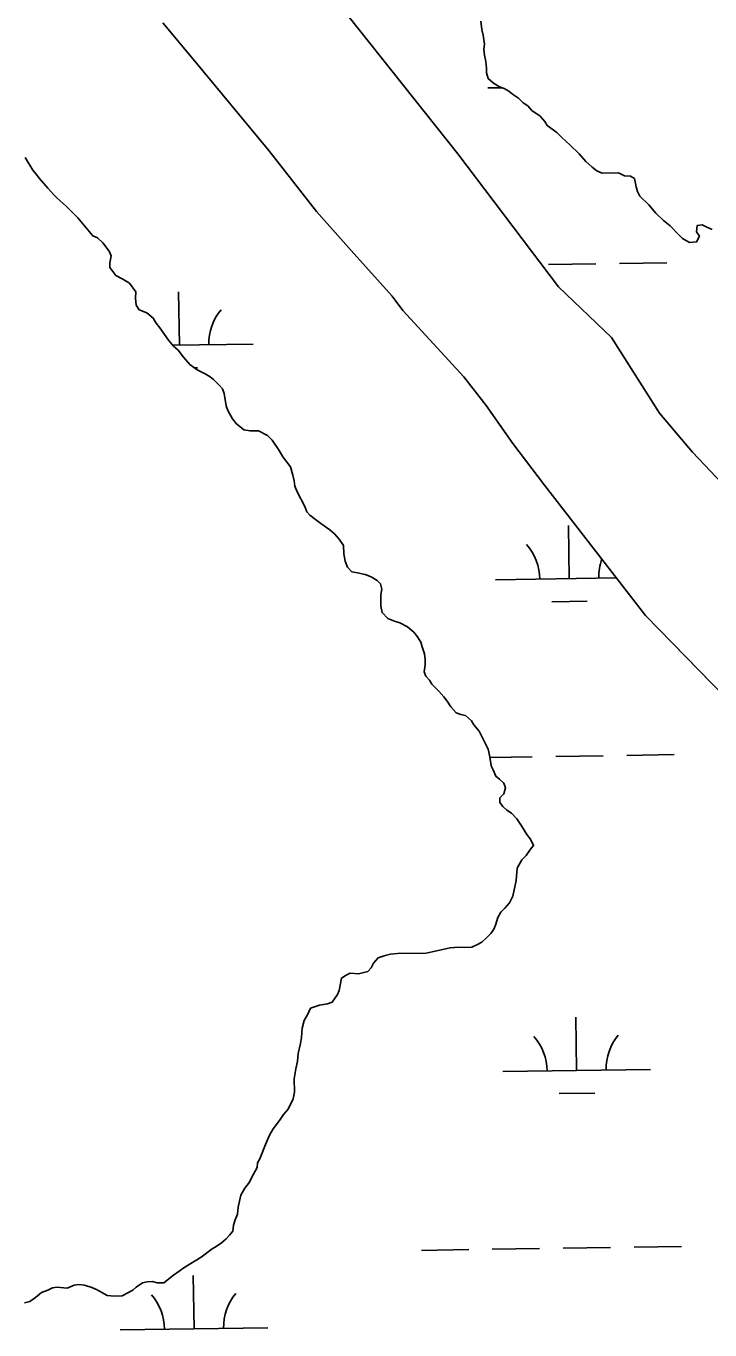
# Model space of a CAD drawing. Extents: x 3807117 to 3845308, y 337856 to 363736.
# Drawn here: x 3841805 to 3842267, y 350805 to 351687 of the extents above; entities that cross this region are included whole.
import ezdxf

# ---------------------------------------------------------------- set-up
doc = ezdxf.new("R2010")
doc.units = 0
doc.layers.add('V-TOPO-SHOR', color=7, linetype='Continuous')
doc.layers.add('V-WETL-SWMP', color=7, linetype='Continuous')

msp = doc.modelspace()

# ---------------------------------------------------------------- linework, layer by layer
at = {"layer": 'V-TOPO-SHOR'}
for p, q in [((3841897.03, 351688.96), (3841917.66, 351664.3)), ((3841917.66, 351664.3), (3841968.8, 351602.65)), ((3841968.8, 351602.65), (3842001.12, 351561.24)), ((3841809.18, 351589.19), (3841803.95, 351597.86)), ((3841811.18, 351586.83), (3841809.18, 351589.19)), ((3841813.59, 351583.68), (3841811.18, 351586.83)), ((3841819.2, 351576.99), (3841813.59, 351583.68)), ((3841823.2, 351572.66), (3841819.2, 351576.99)), ((3841825.6, 351570.31), (3841823.2, 351572.66)), ((3841831.6, 351564.81), (3841825.6, 351570.31)), ((3841839.6, 351556.96), (3841831.6, 351564.81)), ((3841845.21, 351550.27), (3841839.6, 351556.96)), ((3842001.12, 351561.24), (3842024.43, 351534.83)), ((3841849.62, 351544.76), (3841845.21, 351550.27)), ((3841852.8, 351543.6), (3841849.62, 351544.76)), ((3841856.4, 351540.06), (3841852.8, 351543.6)), ((3841860.81, 351534.55), (3841856.4, 351540.06)), ((3841862.03, 351531.39), (3841860.81, 351534.55)), ((3841861.28, 351526.63), (3841862.03, 351531.39)), ((3842024.43, 351534.83), (3842052.22, 351504.02)), ((3841861.31, 351523.46), (3841861.28, 351526.63)), ((3841865.32, 351517.95), (3841861.31, 351523.46)), ((3841870.1, 351515.61), (3841865.32, 351517.95)), ((3841874.49, 351512.87), (3841870.1, 351515.61)), ((3841878.9, 351506.97), (3841874.49, 351512.87)), ((3841878.54, 351502.6), (3841878.9, 351506.97)), ((3841878.98, 351497.85), (3841878.54, 351502.6)), ((3842052.22, 351504.02), (3842059.41, 351494.33)), ((3841881, 351494.7), (3841878.98, 351497.85)), ((3841886.17, 351492.76), (3841881, 351494.7)), ((3841890.56, 351489.23), (3841886.17, 351492.76)), ((3842059.41, 351494.33), (3842100.64, 351449.45)), ((3841892.57, 351485.69), (3841890.56, 351489.23)), ((3841894.98, 351482.54), (3841892.57, 351485.69)), ((3841901, 351474.27), (3841894.98, 351482.54)), ((3841904.21, 351470.33), (3841901, 351474.27)), ((3841907.41, 351467.59), (3841904.21, 351470.33)), ((3841911.02, 351462.86), (3841907.41, 351467.59)), ((3841915.42, 351457.75), (3841911.02, 351462.86)), ((3841920.21, 351454.22), (3841915.42, 351457.75)), ((3841925.79, 351451.5), (3841920.21, 351454.22)), ((3841928.98, 351449.55), (3841925.79, 351451.5)), ((3841931.37, 351447.59), (3841928.98, 351449.55)), ((3842100.64, 351449.45), (3842115.9, 351430.06)), ((3841935.37, 351443.66), (3841931.37, 351447.59)), ((3841937.38, 351441.3), (3841935.37, 351443.66)), ((3841938.59, 351438.14), (3841937.38, 351441.3)), ((3841939.86, 351429.82), (3841938.59, 351438.14)), ((3841941.08, 351426.66), (3841939.86, 351429.82)), ((3841944.3, 351421.14), (3841941.08, 351426.66)), ((3842115.9, 351430.06), (3842133.88, 351404.49)), ((3841946.7, 351417.99), (3841944.3, 351421.14)), ((3841951.9, 351413.68), (3841946.7, 351417.99)), ((3841956.26, 351412.93), (3841951.9, 351413.68)), ((3841961.81, 351412.98), (3841956.26, 351412.93)), ((3841967.79, 351409.86), (3841961.81, 351412.98)), ((3841970.99, 351406.72), (3841967.79, 351409.86)), ((3841975.81, 351399.63), (3841970.99, 351406.72)), ((3842133.88, 351404.49), (3842155.43, 351376.29)), ((3841978.23, 351395.29), (3841975.81, 351399.63)), ((3841983.44, 351388.6), (3841978.23, 351395.29)), ((3841985.08, 351383.06), (3841983.44, 351388.6)), ((3841985.91, 351379.1), (3841985.08, 351383.06)), ((3841986.33, 351375.54), (3841985.91, 351379.1)), ((3841987.96, 351371.59), (3841986.33, 351375.54)), ((3841993.2, 351361.73), (3841987.96, 351371.59)), ((3842155.43, 351376.29), (3842223.67, 351288.17)), ((3841994.42, 351358.17), (3841993.2, 351361.73)), ((3841996.43, 351355.81), (3841994.42, 351358.17)), ((3842000.41, 351353.07), (3841996.43, 351355.81)), ((3842004.01, 351350.33), (3842000.41, 351353.07)), ((3842009.99, 351346.02), (3842004.01, 351350.33)), ((3842013.19, 351343.28), (3842009.99, 351346.02)), ((3842016.39, 351339.74), (3842013.19, 351343.28)), ((3842019.21, 351335.4), (3842016.39, 351339.74)), ((3842019.65, 351329.86), (3842019.21, 351335.4)), ((3842020.49, 351324.71), (3842019.65, 351329.86)), ((3842022.11, 351320.76), (3842020.49, 351324.71)), ((3842024.92, 351317.62), (3842022.11, 351320.76)), ((3842028.89, 351316.86), (3842024.92, 351317.62)), ((3842034.05, 351315.72), (3842028.89, 351316.86)), ((3842038.03, 351314.17), (3842034.05, 351315.72)), ((3842042.02, 351311.83), (3842038.03, 351314.17)), ((3842044.42, 351309.47), (3842042.02, 351311.83)), ((3842045.24, 351305.91), (3842044.42, 351309.47)), ((3842044.48, 351301.94), (3842045.24, 351305.91)), ((3842044.55, 351294.41), (3842044.48, 351301.94)), ((3842045.39, 351290.05), (3842044.55, 351294.41)), ((3842049.39, 351286.12), (3842045.39, 351290.05)), ((3842053.76, 351284.18), (3842049.39, 351286.12)), ((3842057.34, 351283.03), (3842053.76, 351284.18)), ((3842062.52, 351280.3), (3842057.34, 351283.03)), ((3842223.67, 351288.17), (3842322.2, 351187.02)), ((3842066.91, 351276.77), (3842062.52, 351280.3)), ((3842069.32, 351273.62), (3842066.91, 351276.77)), ((3842071.73, 351270.07), (3842069.32, 351273.62)), ((3842072.55, 351266.91), (3842071.73, 351270.07)), ((3842074.18, 351262.17), (3842072.55, 351266.91)), ((3842073.9, 351249.88), (3842074.65, 351254.64)), ((3842074.61, 351258.21), (3842074.18, 351262.17)), ((3842074.65, 351254.64), (3842074.61, 351258.21)), ((3842075.11, 351247.11), (3842073.9, 351249.88)), ((3842077.51, 351244.36), (3842075.11, 351247.11)), ((3842079.12, 351241.6), (3842077.51, 351244.36)), ((3842083.93, 351236.89), (3842079.12, 351241.6)), ((3842087.13, 351232.95), (3842083.93, 351236.89)), ((3842089.54, 351230.2), (3842087.13, 351232.95)), ((3842091.95, 351226.26), (3842089.54, 351230.2)), ((3842095.55, 351222.32), (3842091.95, 351226.26)), ((3842098.73, 351221.16), (3842095.55, 351222.32)), ((3842101.91, 351220.4), (3842098.73, 351221.16)), ((3842105.91, 351216.87), (3842101.91, 351220.4)), ((3842107.52, 351214.11), (3842105.91, 351216.87)), ((3842111.13, 351209.78), (3842107.52, 351214.11)), ((3842113.96, 351203.86), (3842111.13, 351209.78)), ((3842117.19, 351197.55), (3842113.96, 351203.86)), ((3842118.42, 351192.4), (3842117.19, 351197.55)), ((3842119.27, 351186.47), (3842118.42, 351192.4)), ((3842120.48, 351183.7), (3842119.27, 351186.47)), ((3842122.5, 351179.36), (3842120.48, 351183.7)), ((3842124.9, 351177.4), (3842122.5, 351179.36)), ((3842127.7, 351174.65), (3842124.9, 351177.4)), ((3842125.02, 351164.71), (3842127.77, 351167.51)), ((3842128.92, 351171.49), (3842127.7, 351174.65)), ((3842127.77, 351167.51), (3842128.92, 351171.49)), ((3842125.04, 351161.54), (3842125.02, 351164.71)), ((3842127.05, 351158.79), (3842125.04, 351161.54)), ((3842129.85, 351156.43), (3842127.05, 351158.79)), ((3842133.04, 351154.48), (3842129.85, 351156.43)), ((3842136.64, 351150.55), (3842133.04, 351154.48)), ((3842139.85, 351145.82), (3842136.64, 351150.55)), ((3842143.48, 351139.91), (3842139.85, 351145.82)), ((3842145.88, 351136.76), (3842143.48, 351139.91)), ((3842147.91, 351132.42), (3842145.88, 351136.76)), ((3842145.94, 351130.02), (3842147.91, 351132.42)), ((3842136.94, 351117.25), (3842140.06, 351122.83)), ((3842140.06, 351122.83), (3842142.81, 351125.63)), ((3842142.81, 351125.63), (3842145.94, 351130.02)), ((3842136.23, 351108.92), (3842136.94, 351117.25)), ((3842133.94, 351098.2), (3842136.23, 351108.92)), ((3842131.6, 351093.82), (3842133.94, 351098.2)), ((3842123.77, 351083.83), (3842125.72, 351087.42)), ((3842125.72, 351087.42), (3842128.47, 351090.22)), ((3842128.47, 351090.22), (3842131.6, 351093.82)), ((3842121.06, 351075.88), (3842122.23, 351078.67)), ((3842122.23, 351078.67), (3842123.77, 351083.83)), ((3842112.82, 351067.08), (3842116.36, 351070.29)), ((3842116.36, 351070.29), (3842119.11, 351073.09)), ((3842119.11, 351073.09), (3842121.06, 351075.88)), ((3842075.23, 351059.61), (3842091.45, 351063.32)), ((3842091.45, 351063.32), (3842097.39, 351063.77)), ((3842097.39, 351063.77), (3842101.36, 351063.41)), ((3842101.36, 351063.41), (3842106.11, 351063.85)), ((3842106.11, 351063.85), (3842110.06, 351065.47)), ((3842110.06, 351065.47), (3842112.82, 351067.08)), ((3842038.05, 351049.76), (3842039.61, 351052.94)), ((3842039.61, 351052.94), (3842042.75, 351056.54)), ((3842042.75, 351056.54), (3842047.49, 351058.17)), ((3842047.49, 351058.17), (3842051.05, 351058.99)), ((3842051.05, 351058.99), (3842055.81, 351059.43)), ((3842055.81, 351059.43), (3842075.23, 351059.61)), ((3842017.9, 351042.83), (3842021.05, 351044.84)), ((3842021.05, 351044.84), (3842023.82, 351046.06)), ((3842023.82, 351046.06), (3842029.37, 351045.71)), ((3842029.37, 351045.71), (3842035.7, 351047.35)), ((3842035.7, 351047.35), (3842038.05, 351049.76)), ((3842015.23, 351031.71), (3842016.39, 351034.49)), ((3842016.39, 351034.49), (3842017.9, 351042.83)), ((3842003, 351024.46), (3842008.54, 351025.31)), ((3842008.54, 351025.31), (3842011.71, 351026.52)), ((3842011.71, 351026.52), (3842015.23, 351031.71)), ((3841992.79, 351014.06), (3841995.13, 351018.45)), ((3841995.13, 351018.45), (3841997.07, 351022.43)), ((3841997.07, 351022.43), (3842003, 351024.46)), ((3841990.91, 351002.55), (3841991.25, 351008.9)), ((3841991.25, 351008.9), (3841992.79, 351014.06)), ((3841990.16, 350998.58), (3841990.91, 351002.55)), ((3841988.28, 350986.67), (3841988.63, 350991.83)), ((3841988.63, 350991.83), (3841990.16, 350998.58)), ((3841986.01, 350974.76), (3841987.14, 350981.51)), ((3841987.14, 350981.51), (3841988.28, 350986.67)), ((3841986.09, 350965.64), (3841986.01, 350974.76)), ((3841985.34, 350961.27), (3841986.09, 350965.64)), ((3841981.84, 350954.1), (3841985.34, 350961.27)), ((3841971.65, 350940.93), (3841975.96, 350946.52)), ((3841975.96, 350946.52), (3841978.7, 350950.51)), ((3841978.7, 350950.51), (3841981.84, 350954.1)), ((3841969.31, 350936.55), (3841971.65, 350940.93)), ((3841962.72, 350920.63), (3841966.6, 350930.18)), ((3841966.6, 350930.18), (3841969.31, 350936.55)), ((3841961.16, 350917.84), (3841962.72, 350920.63)), ((3841957.28, 350908.29), (3841960.79, 350914.67)), ((3841960.79, 350914.67), (3841961.16, 350917.84)), ((3841952.59, 350900.72), (3841955.73, 350904.71)), ((3841955.73, 350904.71), (3841957.28, 350908.29)), ((3841947.95, 350887.99), (3841949.86, 350895.94)), ((3841949.86, 350895.94), (3841952.59, 350900.72)), ((3841947.6, 350883.23), (3841947.95, 350887.99)), ((3841944.53, 350871.71), (3841944.89, 350875.67)), ((3841944.89, 350875.67), (3841946.05, 350879.25)), ((3841946.05, 350879.25), (3841947.6, 350883.23)), ((3841939.82, 350866.51), (3841942.18, 350868.91)), ((3841942.18, 350868.91), (3841944.53, 350871.71)), ((3841922.89, 350854.07), (3841930.37, 350859.68)), ((3841930.37, 350859.68), (3841933.13, 350861.29)), ((3841933.13, 350861.29), (3841936.67, 350863.71)), ((3841936.67, 350863.71), (3841939.82, 350866.51)), ((3841911.85, 350847.23), (3841922.89, 350854.07)), ((3841897.67, 350836.79), (3841904.37, 350842.01)), ((3841904.37, 350842.01), (3841911.85, 350847.23)), ((3841814.88, 350830.09), (3841819.23, 350831.72)), ((3841819.23, 350831.72), (3841822.39, 350833.33)), ((3841822.39, 350833.33), (3841825.55, 350833.76)), ((3841825.55, 350833.76), (3841832.3, 350833.03)), ((3841832.3, 350833.03), (3841837.04, 350835.05)), ((3841837.04, 350835.05), (3841840.2, 350835.48)), ((3841840.2, 350835.48), (3841844.17, 350835.12)), ((3841844.17, 350835.12), (3841848.94, 350833.57)), ((3841848.94, 350833.57), (3841852.52, 350832.02)), ((3841852.52, 350832.02), (3841855.71, 350830.07)), ((3841869.61, 350827.82), (3841876.71, 350831.84)), ((3841876.71, 350831.84), (3841879.07, 350833.85)), ((3841879.07, 350833.85), (3841883.4, 350836.66)), ((3841883.4, 350836.66), (3841886.57, 350837.48)), ((3841886.57, 350837.48), (3841890.14, 350837.52)), ((3841890.14, 350837.52), (3841893.31, 350836.75)), ((3841893.31, 350836.75), (3841897.67, 350836.79)), ((3841803.45, 350823.25), (3841807.01, 350824.08)), ((3841807.01, 350824.08), (3841810.95, 350826.89)), ((3841810.95, 350826.89), (3841814.88, 350830.09)), ((3841855.71, 350830.07), (3841859.3, 350828.12)), ((3841859.3, 350828.12), (3841864.46, 350827.77)), ((3841864.46, 350827.77), (3841869.61, 350827.82))]:
    msp.add_line(p, q, dxfattribs=at)
for points in [[(3842469.74, 351210.4), (3842459.52, 351212.22), (3842417.58, 351237.58), (3842348.8, 351287.53), (3842324.61, 351313.05), (3842279.7, 351372.98), (3842255.5, 351398.5), (3842233.08, 351424.91), (3842200.67, 351476.09), (3842164.86, 351510.37), (3842096.6, 351600.26), (3841992.48, 351731.54), (3841948.52, 351783.49), (3841930.54, 351809.07), (3841898.31, 351840.72)], [(3842112.18, 351690.01), (3842113.02, 351684.47), (3842113.85, 351680.51), (3842114.7, 351674.58), (3842114.33, 351671), (3842114.77, 351667.04), (3842115.6, 351662.69), (3842116.04, 351658.33), (3842116.06, 351655.16), (3842117.29, 351651.21), (3842120.89, 351648.07), (3842124.87, 351645.73), (3842128.05, 351644.57), (3842131.24, 351642.61), (3842133.64, 351640.66), (3842137.63, 351637.92), (3842140.83, 351634.77), (3842144.02, 351632.82), (3842146.82, 351629.67), (3842152.41, 351625.76), (3842155.61, 351622.22), (3842157.22, 351619.46), (3842163.6, 351614.76), (3842166.81, 351611.62), (3842172.8, 351606.12), (3842178.8, 351600.23), (3842183.21, 351595.12), (3842187.6, 351591.2), (3842190.8, 351588.85), (3842194.38, 351587.29), (3842205.48, 351587.39), (3842209.46, 351585.45), (3842213.43, 351585.09), (3842216.22, 351583.53), (3842217.46, 351577.99), (3842218.28, 351574.83), (3842219.89, 351571.67), (3842225.89, 351565.78), (3842230.7, 351560.27), (3842235.9, 351555.16), (3842240.29, 351551.64), (3842245.89, 351545.74), (3842248.69, 351542.99), (3842253.48, 351540.26), (3842258.23, 351540.7), (3842260.18, 351544.68), (3842258.17, 351547.44), (3842258.52, 351551.8), (3842262.09, 351552.23), (3842265.27, 351550.67), (3842268.86, 351549.12)]]:
    msp.add_lwpolyline(points, dxfattribs=at)
at = {"layer": 'V-WETL-SWMP'}
for p, q in [((3842117.09, 351644.85), (3842126.87, 351645)), ((3842158.04, 351525.38), (3842190.04, 351525.86)), ((3842206.04, 351526.1), (3842238.03, 351526.58)), ((3841908.24, 351470.89), (3841907.7, 351506.89)), ((3841903.8, 351470.83), (3841958.23, 351471.64)), ((3841918.32, 351455.61), (3841920.47, 351455.64)), ((3842172.07, 351312.97), (3842171.53, 351348.96)), ((3842122.08, 351312.22), (3842204.1, 351313.45)), ((3842160.3, 351297.36), (3842184.3, 351297.72)), ((3842163.03, 351192.75), (3842195.02, 351193.23)), ((3842211.02, 351193.47), (3842243.02, 351193.94)), ((3842118.47, 351192.08), (3842147.03, 351192.51)), ((3842177.05, 350980.33), (3842176.51, 351016.32)), ((3842127.06, 350979.58), (3842227.05, 350981.08)), ((3842165.29, 350964.72), (3842189.28, 350965.08)), ((3842072.02, 350858.67), (3842104.02, 350859.15)), ((3842120.02, 350859.39), (3842152.01, 350859.87)), ((3842168.01, 350860.11), (3842200.01, 350860.59)), ((3842216, 350860.83), (3842248, 350861.31)), ((3841918.21, 350805.62), (3841917.67, 350841.61)), ((3841868.21, 350804.87), (3841968.2, 350806.37))]:
    msp.add_line(p, q, dxfattribs=at)
for points in [[(3842279.7, 351372.98), (3842255.5, 351398.5), (3842233.08, 351424.91), (3842200.67, 351476.09), (3842164.86, 351510.37), (3842096.6, 351600.26), (3841992.48, 351731.54)], [(3841897.03, 351688.96), (3841917.66, 351664.3), (3841968.8, 351602.65), (3842001.12, 351561.24), (3842024.43, 351534.83), (3842052.22, 351504.02), (3842059.41, 351494.33), (3842100.64, 351449.45), (3842115.9, 351430.06), (3842133.88, 351404.49), (3842155.43, 351376.29), (3842223.67, 351288.17), (3842322.2, 351187.02)], [(3842112.18, 351690.01), (3842113.02, 351684.47), (3842113.85, 351680.51), (3842114.7, 351674.58), (3842114.33, 351671), (3842114.77, 351667.04), (3842115.6, 351662.69), (3842116.04, 351658.33), (3842116.06, 351655.16), (3842117.29, 351651.21), (3842120.89, 351648.07), (3842124.87, 351645.73), (3842128.05, 351644.57), (3842131.24, 351642.61), (3842133.64, 351640.66), (3842137.63, 351637.92), (3842140.83, 351634.77), (3842144.02, 351632.82), (3842146.82, 351629.67), (3842152.41, 351625.76), (3842155.61, 351622.22), (3842157.22, 351619.46), (3842163.6, 351614.76), (3842166.81, 351611.62), (3842172.8, 351606.12), (3842178.8, 351600.23), (3842183.21, 351595.12), (3842187.6, 351591.2), (3842190.8, 351588.85), (3842194.38, 351587.29), (3842205.48, 351587.39), (3842209.46, 351585.45), (3842213.43, 351585.09), (3842216.22, 351583.53), (3842217.46, 351577.99), (3842218.28, 351574.83), (3842219.89, 351571.67), (3842225.89, 351565.78), (3842230.7, 351560.27), (3842235.9, 351555.16), (3842240.29, 351551.64), (3842245.89, 351545.74), (3842248.69, 351542.99), (3842253.48, 351540.26), (3842258.23, 351540.7), (3842260.18, 351544.68), (3842258.17, 351547.44), (3842258.52, 351551.8), (3842262.09, 351552.23), (3842265.27, 351550.67), (3842268.86, 351549.12)], [(3842044.42, 351309.47), (3842042.02, 351311.83), (3842038.03, 351314.17), (3842034.05, 351315.72), (3842028.89, 351316.86), (3842024.92, 351317.62), (3842022.11, 351320.76), (3842020.49, 351324.71), (3842019.65, 351329.86), (3842019.21, 351335.4), (3842016.39, 351339.74), (3842013.19, 351343.28), (3842009.99, 351346.02), (3842004.01, 351350.33), (3842000.41, 351353.07), (3841996.43, 351355.81), (3841994.42, 351358.17), (3841993.2, 351361.73), (3841987.96, 351371.59), (3841986.33, 351375.54), (3841985.91, 351379.1), (3841985.08, 351383.06), (3841983.44, 351388.6), (3841978.23, 351395.29), (3841975.81, 351399.63), (3841970.99, 351406.72), (3841967.79, 351409.86), (3841961.81, 351412.98), (3841956.26, 351412.93), (3841951.9, 351413.68), (3841946.7, 351417.99), (3841944.3, 351421.14), (3841941.08, 351426.66), (3841939.86, 351429.82), (3841938.59, 351438.14), (3841937.38, 351441.3), (3841935.37, 351443.66), (3841931.37, 351447.59), (3841928.98, 351449.55), (3841925.79, 351451.5), (3841920.21, 351454.22), (3841915.42, 351457.75), (3841911.02, 351462.86), (3841907.41, 351467.59), (3841904.21, 351470.33), (3841901, 351474.27), (3841894.98, 351482.54), (3841892.57, 351485.69), (3841890.56, 351489.23), (3841886.17, 351492.76), (3841881, 351494.7), (3841878.98, 351497.85), (3841878.54, 351502.6), (3841878.9, 351506.97), (3841874.49, 351512.87), (3841870.1, 351515.61), (3841865.32, 351517.95), (3841861.31, 351523.46), (3841861.28, 351526.63), (3841862.03, 351531.39), (3841860.81, 351534.55), (3841856.4, 351540.06), (3841852.8, 351543.6), (3841849.62, 351544.76), (3841845.21, 351550.27), (3841839.6, 351556.96), (3841831.6, 351564.81), (3841825.6, 351570.31), (3841823.2, 351572.66), (3841819.2, 351576.99), (3841813.59, 351583.68), (3841811.18, 351586.83), (3841809.18, 351589.19), (3841803.95, 351597.86)], [(3841978.7, 350950.51), (3841981.84, 350954.1), (3841985.34, 350961.27), (3841986.09, 350965.64), (3841986.01, 350974.76), (3841987.14, 350981.51), (3841988.28, 350986.67), (3841988.63, 350991.83), (3841990.16, 350998.58), (3841990.91, 351002.55), (3841991.25, 351008.9), (3841992.79, 351014.06), (3841995.13, 351018.45), (3841997.07, 351022.43), (3842003, 351024.46), (3842008.54, 351025.31), (3842011.71, 351026.52), (3842015.23, 351031.71), (3842016.39, 351034.49), (3842017.9, 351042.83), (3842021.05, 351044.84), (3842023.82, 351046.06), (3842029.37, 351045.71), (3842035.7, 351047.35), (3842038.05, 351049.76), (3842039.61, 351052.94), (3842042.75, 351056.54), (3842047.49, 351058.17), (3842051.05, 351058.99), (3842055.81, 351059.43), (3842075.23, 351059.61), (3842091.45, 351063.32), (3842097.39, 351063.77), (3842101.36, 351063.41), (3842106.11, 351063.85), (3842110.06, 351065.47), (3842112.82, 351067.08), (3842116.36, 351070.29), (3842119.11, 351073.09), (3842121.06, 351075.88), (3842122.23, 351078.67), (3842123.77, 351083.83), (3842125.72, 351087.42), (3842128.47, 351090.22), (3842131.6, 351093.82), (3842133.94, 351098.2), (3842136.23, 351108.92), (3842136.94, 351117.25), (3842140.06, 351122.83), (3842142.81, 351125.63), (3842145.94, 351130.02), (3842147.91, 351132.42), (3842145.88, 351136.76), (3842143.48, 351139.91), (3842139.85, 351145.82), (3842136.64, 351150.55), (3842133.04, 351154.48), (3842129.85, 351156.43), (3842127.05, 351158.79), (3842125.04, 351161.54), (3842125.02, 351164.71), (3842127.77, 351167.51), (3842128.92, 351171.49), (3842127.7, 351174.65), (3842124.9, 351177.4), (3842122.5, 351179.36), (3842120.48, 351183.7), (3842119.27, 351186.47), (3842118.42, 351192.4), (3842117.19, 351197.55), (3842113.96, 351203.86), (3842111.13, 351209.78), (3842107.52, 351214.11), (3842105.91, 351216.87), (3842101.91, 351220.4), (3842098.73, 351221.16), (3842095.55, 351222.32), (3842091.95, 351226.26), (3842089.54, 351230.2), (3842087.13, 351232.95), (3842083.93, 351236.89), (3842079.12, 351241.6), (3842077.51, 351244.36), (3842075.11, 351247.11), (3842073.9, 351249.88), (3842074.65, 351254.64), (3842074.61, 351258.21), (3842074.18, 351262.17), (3842072.55, 351266.91), (3842071.73, 351270.07), (3842069.32, 351273.62), (3842066.91, 351276.77), (3842062.52, 351280.3), (3842057.34, 351283.03), (3842053.76, 351284.18), (3842049.39, 351286.12), (3842045.39, 351290.05), (3842044.55, 351294.41), (3842044.48, 351301.94), (3842045.24, 351305.91), (3842044.42, 351309.47)], [(3841803.45, 350823.25), (3841807.01, 350824.08), (3841810.95, 350826.89), (3841814.88, 350830.09), (3841819.23, 350831.72), (3841822.39, 350833.33), (3841825.55, 350833.76), (3841832.3, 350833.03), (3841837.04, 350835.05), (3841840.2, 350835.48), (3841844.17, 350835.12), (3841848.94, 350833.57), (3841852.52, 350832.02), (3841855.71, 350830.07), (3841859.3, 350828.12), (3841864.46, 350827.77), (3841869.61, 350827.82), (3841876.71, 350831.84), (3841879.07, 350833.85), (3841883.4, 350836.66), (3841886.57, 350837.48), (3841890.14, 350837.52), (3841893.31, 350836.75), (3841897.67, 350836.79), (3841904.37, 350842.01), (3841911.85, 350847.23), (3841922.89, 350854.07), (3841930.37, 350859.68), (3841933.13, 350861.29), (3841936.67, 350863.71), (3841939.82, 350866.51), (3841942.18, 350868.91), (3841944.53, 350871.71), (3841944.89, 350875.67), (3841946.05, 350879.25), (3841947.6, 350883.23), (3841947.95, 350887.99), (3841949.86, 350895.94), (3841952.59, 350900.72), (3841955.73, 350904.71), (3841957.28, 350908.29), (3841960.79, 350914.67), (3841961.16, 350917.84), (3841962.72, 350920.63), (3841966.6, 350930.18), (3841969.31, 350936.55), (3841971.65, 350940.93), (3841975.96, 350946.52), (3841978.7, 350950.51)]]:
    msp.add_lwpolyline(points, dxfattribs=at)
for centre, start, end in [((3841963.47, 351472.2), 140.08653, 181.63019), ((3842116.83, 351312.61), 0.08653, 41.63019), ((3842227.3, 351314.27), 160.07913, 181.63019), ((3842121.81, 350979.98), 0.08653, 41.63019), ((3842232.28, 350981.63), 140.08653, 181.63019), ((3841862.96, 350805.27), 0.08653, 41.63019), ((3841973.44, 350806.92), 140.08653, 181.63019)]:
    msp.add_arc(centre, 35.25, start, end, dxfattribs=at)

doc.saveas('drawing.dxf')
